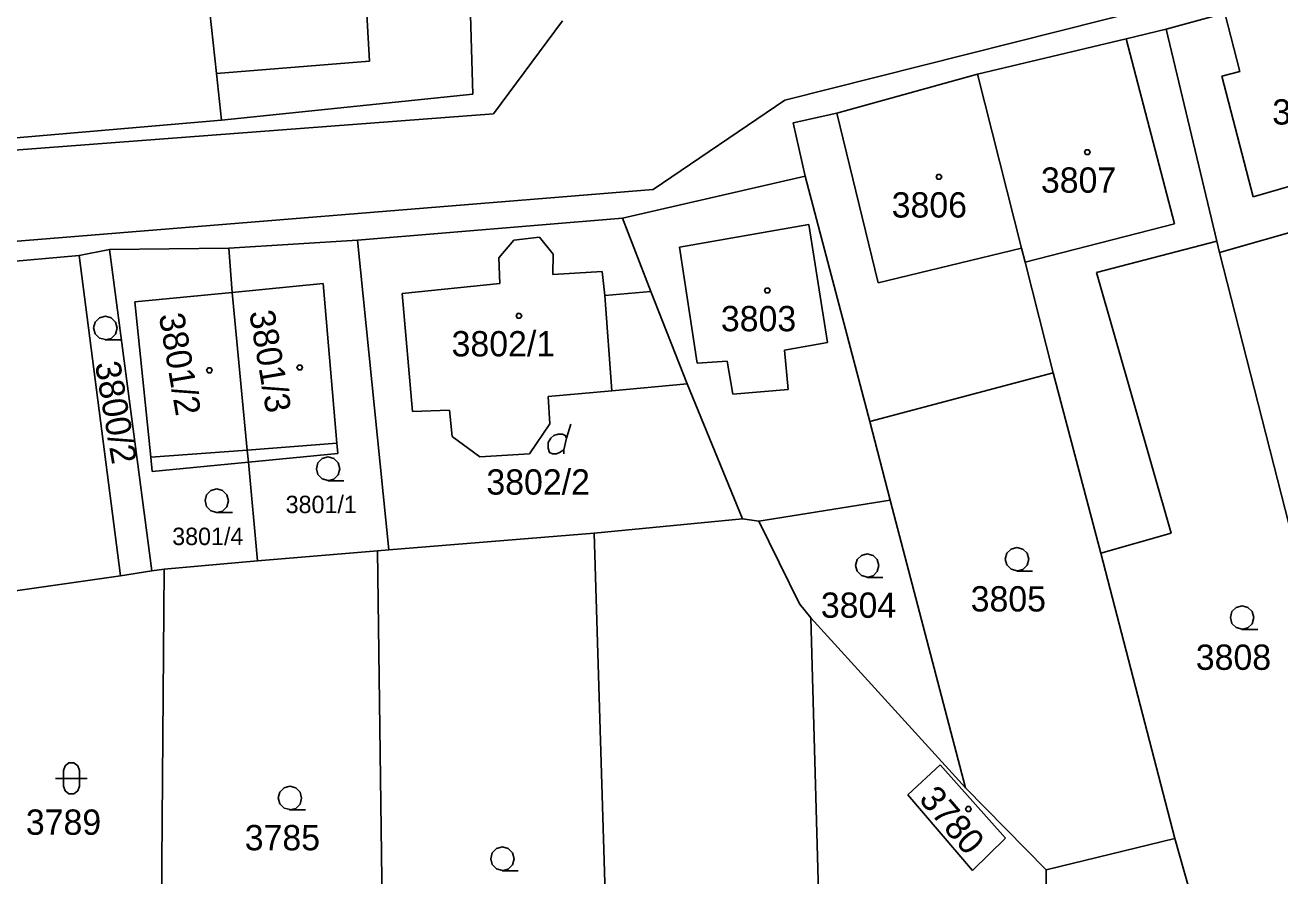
# Model space of a CAD drawing. Extents: x -263587 to -261993, y -1238795 to -1236748.
# Drawn here: x -262817.7 to -262738.4, y -1238199 to -1238145.2 of the extents above; entities that cross this region are included whole.
import ezdxf

# ---------------------------------------------------------------- set-up
doc = ezdxf.new("R2010")
doc.units = 0
doc.layers.add('Vrstva 1', color=7, linetype='Continuous')

msp = doc.modelspace()

# ---------------------------------------------------------------- linework, layer by layer
at = {"layer": 'Vrstva 1'}
for p, q in [((-262805.58, -1238148.24), (-262806.73, -1238137.86)), ((-262806.73, -1238137.86), (-262805.58, -1238148.24)), ((-262795.91, -1238147.47), (-262796.16, -1238143.27)), ((-262769.66, -1238149.93), (-262743.23, -1238143.26)), ((-262789.53, -1238144.56), (-262789.37, -1238149.54)), ((-262789.37, -1238149.54), (-262789.53, -1238144.56)), ((-262745.55, -1238145.44), (-262741.85, -1238144.42)), ((-262741.85, -1238144.42), (-262745.55, -1238145.44)), ((-262740.89, -1238148.12), (-262741.85, -1238144.42)), ((-262783.71, -1238144.92), (-262788.07, -1238150.8)), ((-262748.08, -1238146.04), (-262745.55, -1238145.44)), ((-262745.55, -1238145.44), (-262748.08, -1238146.04)), ((-262745.55, -1238145.44), (-262742.34, -1238158.85)), ((-262742.34, -1238158.85), (-262745.55, -1238145.44)), ((-262757.47, -1238148.29), (-262748.08, -1238146.04)), ((-262748.08, -1238146.04), (-262757.47, -1238148.29)), ((-262745.03, -1238157.74), (-262748.08, -1238146.04)), ((-262805.58, -1238148.24), (-262795.91, -1238147.47)), ((-262805.26, -1238151.2), (-262805.58, -1238148.24)), ((-262805.58, -1238148.24), (-262805.26, -1238151.2)), ((-262766.37, -1238150.74), (-262757.47, -1238148.29)), ((-262757.47, -1238148.29), (-262766.37, -1238150.74)), ((-262757.47, -1238148.29), (-262754.69, -1238159.28)), ((-262754.69, -1238159.28), (-262757.47, -1238148.29)), ((-262742.03, -1238148.4), (-262740.89, -1238148.12)), ((-262740.06, -1238156.04), (-262742.03, -1238148.4)), ((-262789.37, -1238149.54), (-262805.26, -1238151.2)), ((-262805.26, -1238151.2), (-262789.37, -1238149.54)), ((-262777.99, -1238155.57), (-262769.66, -1238149.93)), ((-262788.07, -1238150.8), (-262844.99, -1238155.11)), ((-262769.13, -1238151.36), (-262766.37, -1238150.74)), ((-262766.37, -1238150.74), (-262769.13, -1238151.36)), ((-262763.76, -1238161.48), (-262766.37, -1238150.74)), ((-262805.26, -1238151.2), (-262820.12, -1238152.47)), ((-262820.12, -1238152.47), (-262805.26, -1238151.2)), ((-262768.37, -1238154.74), (-262769.13, -1238151.36)), ((-262769.13, -1238151.36), (-262768.37, -1238154.74)), ((-262731.06, -1238153.44), (-262740.06, -1238156.04)), ((-262779.92, -1238157.39), (-262768.37, -1238154.74)), ((-262768.37, -1238154.74), (-262779.92, -1238157.39)), ((-262764.28, -1238170.24), (-262768.37, -1238154.74)), ((-262768.37, -1238154.74), (-262764.28, -1238170.24)), ((-262852.27, -1238161.6), (-262777.99, -1238155.57)), ((-262742.17, -1238159.55), (-262730.41, -1238156.23)), ((-262730.41, -1238156.23), (-262742.17, -1238159.55)), ((-262796.66, -1238158.79), (-262779.92, -1238157.39)), ((-262779.92, -1238157.39), (-262796.66, -1238158.79)), ((-262778.12, -1238162.02), (-262779.92, -1238157.39)), ((-262779.92, -1238157.39), (-262778.12, -1238162.02)), ((-262776.31, -1238159.23), (-262768.14, -1238157.79)), ((-262768.14, -1238157.79), (-262766.95, -1238165.26)), ((-262754.46, -1238160.18), (-262745.03, -1238157.74)), ((-262804.8, -1238159.28), (-262796.66, -1238158.79)), ((-262796.66, -1238158.79), (-262804.8, -1238159.28)), ((-262794.69, -1238178.36), (-262796.66, -1238158.79)), ((-262796.66, -1238158.79), (-262794.69, -1238178.36)), ((-262787.73, -1238159.89), (-262786.79, -1238158.78)), ((-262786.79, -1238158.78), (-262787.73, -1238159.89)), ((-262786.79, -1238158.78), (-262785.17, -1238158.58)), ((-262785.17, -1238158.58), (-262786.79, -1238158.78)), ((-262785.17, -1238158.58), (-262784.31, -1238159.67)), ((-262784.31, -1238159.67), (-262785.17, -1238158.58)), ((-262749.95, -1238160.82), (-262742.34, -1238158.85)), ((-262742.34, -1238158.85), (-262749.95, -1238160.82)), ((-262742.34, -1238158.85), (-262742.17, -1238159.55)), ((-262742.17, -1238159.55), (-262742.34, -1238158.85)), ((-262835.71, -1238161.65), (-262814.27, -1238159.75)), ((-262814.27, -1238159.75), (-262835.71, -1238161.65)), ((-262814.27, -1238159.75), (-262812.35, -1238159.37)), ((-262812.35, -1238159.37), (-262814.27, -1238159.75)), ((-262814.27, -1238159.75), (-262811.66, -1238180.01)), ((-262811.66, -1238180.01), (-262814.27, -1238159.75)), ((-262812.35, -1238159.37), (-262804.8, -1238159.28)), ((-262804.8, -1238159.28), (-262812.35, -1238159.37)), ((-262812.35, -1238159.37), (-262809.67, -1238179.68)), ((-262809.67, -1238179.68), (-262812.35, -1238159.37)), ((-262804.8, -1238159.28), (-262804.6, -1238162.08)), ((-262804.6, -1238162.08), (-262804.8, -1238159.28)), ((-262784.31, -1238159.67), (-262784.32, -1238160.95)), ((-262784.32, -1238160.95), (-262784.31, -1238159.67)), ((-262775.19, -1238166.56), (-262776.31, -1238159.23)), ((-262754.69, -1238159.28), (-262763.76, -1238161.48)), ((-262754.69, -1238159.28), (-262754.46, -1238160.18)), ((-262754.46, -1238160.18), (-262754.69, -1238159.28)), ((-262742.17, -1238159.55), (-262736.31, -1238182.59)), ((-262736.31, -1238182.59), (-262742.17, -1238159.55)), ((-262787.68, -1238161.53), (-262787.73, -1238159.89)), ((-262787.73, -1238159.89), (-262787.68, -1238161.53)), ((-262754.46, -1238160.18), (-262752.69, -1238167.16)), ((-262752.69, -1238167.16), (-262754.46, -1238160.18)), ((-262784.32, -1238160.95), (-262781.21, -1238160.77)), ((-262781.21, -1238160.77), (-262784.32, -1238160.95)), ((-262781.21, -1238160.77), (-262781.04, -1238162.27)), ((-262781.04, -1238162.27), (-262781.21, -1238160.77)), ((-262745.24, -1238177.3), (-262749.95, -1238160.82)), ((-262749.95, -1238160.82), (-262745.24, -1238177.3)), ((-262810.75, -1238162.68), (-262804.6, -1238162.08)), ((-262804.6, -1238162.08), (-262810.75, -1238162.68)), ((-262804.6, -1238162.08), (-262798.85, -1238161.51)), ((-262798.85, -1238161.51), (-262804.6, -1238162.08)), ((-262803.64, -1238172.05), (-262804.6, -1238162.08)), ((-262804.6, -1238162.08), (-262803.64, -1238172.05)), ((-262798.85, -1238161.51), (-262797.98, -1238171.62)), ((-262797.98, -1238171.62), (-262798.85, -1238161.51)), ((-262793.85, -1238162.16), (-262787.68, -1238161.53)), ((-262787.68, -1238161.53), (-262793.85, -1238162.16)), ((-262793.2, -1238169.62), (-262793.85, -1238162.16)), ((-262793.85, -1238162.16), (-262793.2, -1238169.62)), ((-262781.04, -1238162.27), (-262778.12, -1238162.02)), ((-262778.12, -1238162.02), (-262781.04, -1238162.27)), ((-262775.83, -1238167.87), (-262778.12, -1238162.02)), ((-262778.12, -1238162.02), (-262775.83, -1238167.87)), ((-262809.73, -1238172.51), (-262810.75, -1238162.68)), ((-262810.75, -1238162.68), (-262809.73, -1238172.51)), ((-262781.04, -1238162.27), (-262780.59, -1238168.3)), ((-262766.95, -1238165.26), (-262769.68, -1238165.74)), ((-262769.68, -1238165.74), (-262769.44, -1238168.22)), ((-262773.31, -1238166.44), (-262775.19, -1238166.56)), ((-262772.94, -1238168.51), (-262773.31, -1238166.44)), ((-262764.28, -1238170.24), (-262752.69, -1238167.16)), ((-262752.69, -1238167.16), (-262764.28, -1238170.24)), ((-262752.69, -1238167.16), (-262749.67, -1238178.58)), ((-262749.67, -1238178.58), (-262752.69, -1238167.16)), ((-262780.59, -1238168.3), (-262784.62, -1238168.67)), ((-262784.62, -1238168.67), (-262780.59, -1238168.3)), ((-262775.83, -1238167.87), (-262780.59, -1238168.3)), ((-262780.59, -1238168.3), (-262775.83, -1238167.87)), ((-262772.33, -1238176.4), (-262775.83, -1238167.87)), ((-262775.83, -1238167.87), (-262772.33, -1238176.4)), ((-262769.44, -1238168.22), (-262772.94, -1238168.51)), ((-262784.62, -1238168.67), (-262784.51, -1238170.39)), ((-262784.51, -1238170.39), (-262784.62, -1238168.67)), ((-262790.85, -1238169.53), (-262793.2, -1238169.62)), ((-262793.2, -1238169.62), (-262790.85, -1238169.53)), ((-262790.68, -1238171.2), (-262790.85, -1238169.53)), ((-262790.85, -1238169.53), (-262790.68, -1238171.2)), ((-262784.51, -1238170.39), (-262785.8, -1238172.29)), ((-262785.8, -1238172.29), (-262784.51, -1238170.39)), ((-262783.45, -1238171.31), (-262783.18, -1238170.41)), ((-262763, -1238175.23), (-262764.28, -1238170.24)), ((-262764.28, -1238170.24), (-262763, -1238175.23)), ((-262803.64, -1238172.05), (-262797.98, -1238171.62)), ((-262797.98, -1238171.62), (-262797.92, -1238172.28)), ((-262797.92, -1238172.28), (-262797.98, -1238171.62)), ((-262788.94, -1238172.49), (-262790.68, -1238171.2)), ((-262790.68, -1238171.2), (-262788.94, -1238172.49)), ((-262809.73, -1238172.51), (-262803.64, -1238172.05)), ((-262809.64, -1238173.41), (-262809.73, -1238172.51)), ((-262809.73, -1238172.51), (-262809.64, -1238173.41)), ((-262803.56, -1238172.81), (-262803.64, -1238172.05)), ((-262803.64, -1238172.05), (-262803.56, -1238172.81)), ((-262797.92, -1238172.28), (-262803.56, -1238172.81)), ((-262803.56, -1238172.81), (-262797.92, -1238172.28)), ((-262785.8, -1238172.29), (-262788.94, -1238172.49)), ((-262788.94, -1238172.49), (-262785.8, -1238172.29)), ((-262803.56, -1238172.81), (-262809.64, -1238173.41)), ((-262809.64, -1238173.41), (-262803.56, -1238172.81)), ((-262803.56, -1238172.81), (-262802.99, -1238179.06)), ((-262802.99, -1238179.06), (-262803.56, -1238172.81)), ((-262771.31, -1238176.55), (-262763, -1238175.23)), ((-262763, -1238175.23), (-262771.31, -1238176.55)), ((-262758.23, -1238193.41), (-262763, -1238175.23)), ((-262763, -1238175.23), (-262758.23, -1238193.41)), ((-262772.33, -1238176.4), (-262781.7, -1238177.31)), ((-262781.7, -1238177.31), (-262772.33, -1238176.4)), ((-262771.31, -1238176.55), (-262772.33, -1238176.4)), ((-262772.33, -1238176.4), (-262771.31, -1238176.55)), ((-262781.7, -1238177.31), (-262794.69, -1238178.36)), ((-262794.69, -1238178.36), (-262781.7, -1238177.31)), ((-262781.7, -1238177.31), (-262780.69, -1238211.32)), ((-262780.69, -1238211.32), (-262781.7, -1238177.31)), ((-262768.72, -1238181.78), (-262771.31, -1238176.55)), ((-262771.31, -1238176.55), (-262768.72, -1238181.78)), ((-262749.67, -1238178.58), (-262745.24, -1238177.3)), ((-262745.24, -1238177.3), (-262749.67, -1238178.58)), ((-262802.99, -1238179.06), (-262795.41, -1238178.43)), ((-262795.41, -1238178.43), (-262802.99, -1238179.06)), ((-262795.41, -1238178.43), (-262794.69, -1238178.36)), ((-262794.69, -1238178.36), (-262795.41, -1238178.43)), ((-262795.41, -1238178.43), (-262794.94, -1238212.57)), ((-262794.94, -1238212.57), (-262795.41, -1238178.43)), ((-262749.67, -1238178.58), (-262745.01, -1238196.62)), ((-262745.01, -1238196.62), (-262749.67, -1238178.58)), ((-262811.66, -1238180.01), (-262809.67, -1238179.68)), ((-262809.67, -1238179.68), (-262811.66, -1238180.01)), ((-262809.67, -1238179.68), (-262808.9, -1238179.59)), ((-262808.9, -1238179.59), (-262809.67, -1238179.68)), ((-262809.11, -1238206.9), (-262808.9, -1238179.59)), ((-262808.9, -1238179.59), (-262809.11, -1238206.9)), ((-262808.9, -1238179.59), (-262802.99, -1238179.06)), ((-262802.99, -1238179.06), (-262808.9, -1238179.59)), ((-262811.66, -1238180.01), (-262823.76, -1238181.73)), ((-262823.76, -1238181.73), (-262811.66, -1238180.01)), ((-262768.01, -1238182.67), (-262768.72, -1238181.78)), ((-262768.72, -1238181.78), (-262768.01, -1238182.67)), ((-262758.23, -1238193.41), (-262768.01, -1238182.67)), ((-262768.01, -1238182.67), (-262767.28, -1238209.23)), ((-262767.28, -1238209.23), (-262768.01, -1238182.67)), ((-262768.01, -1238182.67), (-262758.23, -1238193.41)), ((-262759.84, -1238191.95), (-262761.88, -1238193.85)), ((-262761.88, -1238193.85), (-262759.84, -1238191.95)), ((-262755.7, -1238196.6), (-262759.84, -1238191.95)), ((-262759.84, -1238191.95), (-262755.7, -1238196.6)), ((-262761.88, -1238193.85), (-262757.79, -1238198.64)), ((-262757.79, -1238198.64), (-262761.88, -1238193.85)), ((-262753.14, -1238198.59), (-262758.23, -1238193.41)), ((-262758.23, -1238193.41), (-262753.14, -1238198.59)), ((-262757.79, -1238198.64), (-262755.7, -1238196.6)), ((-262755.7, -1238196.6), (-262757.79, -1238198.64)), ((-262745.01, -1238196.62), (-262753.14, -1238198.59)), ((-262753.14, -1238198.59), (-262745.01, -1238196.62)), ((-262742.08, -1238206.82), (-262745.01, -1238196.62)), ((-262745.01, -1238196.62), (-262742.08, -1238206.82)), ((-262752.9, -1238218.92), (-262753.14, -1238198.59)), ((-262753.14, -1238198.59), (-262752.9, -1238218.92))]:
    msp.add_line(p, q, dxfattribs=at)
for points in [[(-262750.44, -1238153.06), (-262750.35, -1238153.21), (-262750.44, -1238153.36), (-262750.62, -1238153.36), (-262750.71, -1238153.21), (-262750.62, -1238153.06)], [(-262759.83, -1238154.63), (-262759.74, -1238154.78), (-262759.83, -1238154.93), (-262760.01, -1238154.93), (-262760.1, -1238154.78), (-262760.01, -1238154.63)], [(-262770.67, -1238161.82), (-262770.58, -1238161.97), (-262770.67, -1238162.12), (-262770.85, -1238162.12), (-262770.94, -1238161.97), (-262770.85, -1238161.82)], [(-262786.38, -1238163.41), (-262786.29, -1238163.56), (-262786.38, -1238163.71), (-262786.56, -1238163.71), (-262786.65, -1238163.56), (-262786.56, -1238163.41)], [(-262805.94, -1238166.86), (-262805.85, -1238167.01), (-262805.94, -1238167.16), (-262806.12, -1238167.16), (-262806.21, -1238167.01), (-262806.12, -1238166.86)], [(-262800.23, -1238166.68), (-262800.14, -1238166.83), (-262800.23, -1238166.98), (-262800.41, -1238166.98), (-262800.5, -1238166.83), (-262800.41, -1238166.68)], [(-262815.26, -1238192.31), (-262815.16, -1238192.02), (-262814.91, -1238191.84), (-262814.6, -1238191.84), (-262814.35, -1238192.02), (-262814.25, -1238192.31), (-262814.25, -1238193.31), (-262814.35, -1238193.6), (-262814.6, -1238193.78), (-262814.91, -1238193.78), (-262815.16, -1238193.6), (-262815.26, -1238193.31)], [(-262757.96, -1238194.6), (-262757.87, -1238194.75), (-262757.96, -1238194.9), (-262758.14, -1238194.9), (-262758.23, -1238194.75), (-262758.14, -1238194.6)]]:
    msp.add_lwpolyline(points, close=True, dxfattribs=at)
for points in [[(-262812.6, -1238165.07), (-262812.98, -1238164.97), (-262813.25, -1238164.7), (-262813.35, -1238164.33), (-262813.25, -1238163.96), (-262812.98, -1238163.69), (-262812.61, -1238163.59), (-262812.24, -1238163.69), (-262811.97, -1238163.96), (-262811.87, -1238164.34), (-262811.97, -1238164.72), (-262812.24, -1238164.99), (-262812.62, -1238165.09), (-262811.62, -1238165.09)], [(-262783.63, -1238172.3), (-262783.63, -1238172.03), (-262783.45, -1238171.31), (-262783.54, -1238171.13), (-262783.72, -1238171.04), (-262783.99, -1238171.04), (-262784.26, -1238171.13), (-262784.44, -1238171.31), (-262784.62, -1238171.58), (-262784.62, -1238171.94), (-262784.53, -1238172.21), (-262784.35, -1238172.3), (-262784.08, -1238172.3), (-262783.9, -1238172.21), (-262783.63, -1238172.03)], [(-262798.52, -1238173.97), (-262798.9, -1238173.87), (-262799.17, -1238173.6), (-262799.27, -1238173.23), (-262799.17, -1238172.86), (-262798.9, -1238172.59), (-262798.53, -1238172.49), (-262798.16, -1238172.59), (-262797.89, -1238172.86), (-262797.79, -1238173.24), (-262797.89, -1238173.62), (-262798.16, -1238173.89), (-262798.54, -1238173.99), (-262797.54, -1238173.99)], [(-262805.56, -1238175.99), (-262805.94, -1238175.89), (-262806.21, -1238175.62), (-262806.31, -1238175.25), (-262806.21, -1238174.88), (-262805.94, -1238174.61), (-262805.57, -1238174.51), (-262805.2, -1238174.61), (-262804.93, -1238174.88), (-262804.83, -1238175.26), (-262804.93, -1238175.64), (-262805.2, -1238175.91), (-262805.58, -1238176.01), (-262804.58, -1238176.01)], [(-262764.44, -1238180.09), (-262764.82, -1238179.99), (-262765.09, -1238179.72), (-262765.19, -1238179.35), (-262765.09, -1238178.98), (-262764.82, -1238178.71), (-262764.45, -1238178.61), (-262764.08, -1238178.71), (-262763.81, -1238178.98), (-262763.71, -1238179.36), (-262763.81, -1238179.74), (-262764.08, -1238180.01), (-262764.46, -1238180.11), (-262763.46, -1238180.11)], [(-262754.97, -1238179.69), (-262755.35, -1238179.59), (-262755.62, -1238179.32), (-262755.72, -1238178.95), (-262755.62, -1238178.58), (-262755.35, -1238178.31), (-262754.98, -1238178.21), (-262754.61, -1238178.31), (-262754.34, -1238178.58), (-262754.24, -1238178.96), (-262754.34, -1238179.34), (-262754.61, -1238179.61), (-262754.99, -1238179.71), (-262753.99, -1238179.71)], [(-262740.74, -1238183.38), (-262741.12, -1238183.28), (-262741.39, -1238183.01), (-262741.49, -1238182.64), (-262741.39, -1238182.27), (-262741.12, -1238182), (-262740.75, -1238181.9), (-262740.38, -1238182), (-262740.11, -1238182.27), (-262740.01, -1238182.65), (-262740.11, -1238183.03), (-262740.38, -1238183.3), (-262740.76, -1238183.4), (-262739.76, -1238183.4)], [(-262815.76, -1238192.81), (-262814.49, -1238192.81), (-262813.76, -1238192.81)], [(-262800.93, -1238194.79), (-262801.31, -1238194.69), (-262801.58, -1238194.42), (-262801.68, -1238194.05), (-262801.58, -1238193.68), (-262801.31, -1238193.41), (-262800.94, -1238193.31), (-262800.57, -1238193.41), (-262800.3, -1238193.68), (-262800.2, -1238194.06), (-262800.3, -1238194.44), (-262800.57, -1238194.71), (-262800.95, -1238194.81), (-262799.95, -1238194.81)], [(-262787.5, -1238198.63), (-262787.88, -1238198.53), (-262788.15, -1238198.26), (-262788.25, -1238197.89), (-262788.15, -1238197.52), (-262787.88, -1238197.25), (-262787.51, -1238197.15), (-262787.14, -1238197.25), (-262786.87, -1238197.52), (-262786.77, -1238197.9), (-262786.87, -1238198.28), (-262787.14, -1238198.55), (-262787.52, -1238198.65), (-262786.52, -1238198.65)]]:
    msp.add_lwpolyline(points, dxfattribs=at)

# ---------------------------------------------------------------- texts
for s, height, p in [('3810', 1.6, (-262738.844, -1238151.47)), ('3807', 1.6, (-262753.467, -1238155.78)), ('3806', 1.6, (-262762.901, -1238157.35)), ('3803', 1.6, (-262773.697, -1238164.54)), ('3802/1', 1.6, (-262790.723, -1238166.13)), ('3802/2', 1.6, (-262788.522, -1238174.87)), ('3801/1', 1.1, (-262801.214, -1238176.04)), ('3801/4', 1.1, (-262808.384, -1238178.06)), ('3804', 1.6, (-262767.377, -1238182.66)), ('3805', 1.6, (-262757.907, -1238182.26)), ('3808', 1.6, (-262743.677, -1238185.95)), ('3789', 1.6, (-262817.634, -1238196.38)), ('3785', 1.6, (-262803.798, -1238197.36))]:
    msp.add_text(s, height=height, dxfattribs=at).set_placement(p)
for s, rotation, p in [('3801/2', 279.71799, (-262809.236, -1238163.515)), ('3801/3', 279.71799, (-262803.526, -1238163.335)), ('3800/2', 279.71799, (-262813.275, -1238166.57)), ('3780', 310.77231, (-262761.24, -1238194.158))]:
    msp.add_text(s, height=1.6, rotation=rotation, dxfattribs=at).set_placement(p)

doc.saveas('drawing.dxf')
